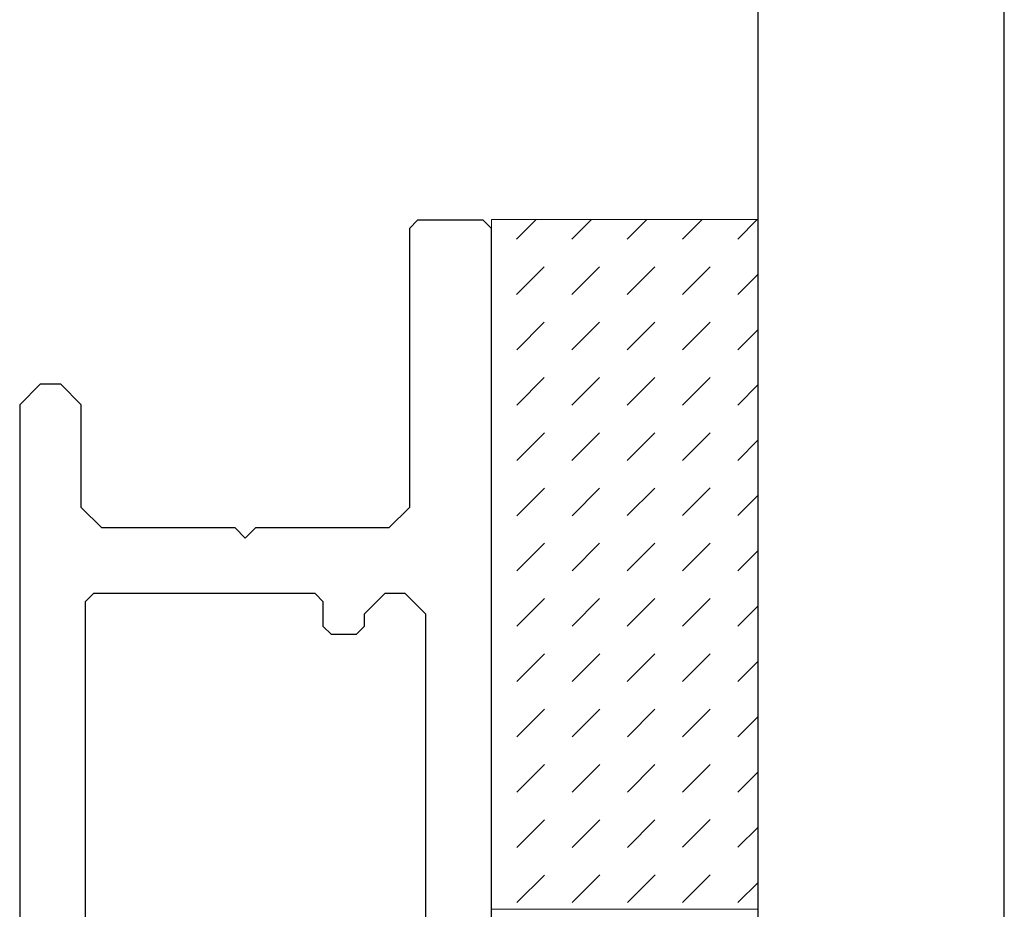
# Model space of a CAD drawing. Header units: millimetres. Extents: x -637441 to -130928, y -380379 to -53767.
# Tile 299 of 390: x -337376 to -337352, y -156590 to -156569. Entities that reach past the tile are written whole.
import ezdxf

# ---------------------------------------------------------------- set-up
doc = ezdxf.new("R2010")
doc.units = ezdxf.units.MM
doc.header["$LTSCALE"] = 10
doc.layers.add('CrossSectionsGlass', color=4, linetype='Continuous')
doc.layers.add('CrossSectionsProfils', color=7, linetype='Continuous')
doc.layers.add('MB-kreskowanie', color=8, linetype='Continuous', lineweight=5)
doc.layers.add('MB-uszczelki_tworzywa', color=8, linetype='Continuous', lineweight=9)

# ---------------------------------------------------------------- blocks, each defined once
blk = doc.blocks.new('K43_2105_X', base_point=(1276.174, 1370.825))
at = {"layer": 'CrossSectionsProfils', "flags": 128}
for points in [[(1289.474, 1359.325), (1289.674, 1359.525), (1289.674, 1361.125), (1289.474, 1361.325), (1282.674, 1361.325), (1282.174, 1361.825), (1282.174, 1365.075), (1281.924, 1365.325), (1282.174, 1365.575), (1282.174, 1368.825), (1282.674, 1369.325), (1285.174, 1369.325), (1285.674, 1369.825), (1285.674, 1370.325), (1285.174, 1370.825), (1258.174, 1370.825), (1257.674, 1370.325), (1257.674, 1369.725), (1258.174, 1369.225), (1261.174, 1369.225), (1261.674, 1368.725), (1261.674, 1366.575), (1261.924, 1366.325), (1261.674, 1366.075), (1261.674, 1363.925), (1261.174, 1363.425), (1258.174, 1363.425), (1257.674, 1362.925), (1257.674, 1362.325), (1258.174, 1361.825), (1269.174, 1361.825), (1269.674, 1361.325), (1269.674, 1356.325), (1269.174, 1355.825), (1258.174, 1355.825), (1257.674, 1355.325), (1257.674, 1354.725), (1258.174, 1354.225), (1270.474, 1354.225), (1271.474, 1355.225), (1271.474, 1358.825), (1271.974, 1359.325), (1289.474, 1359.325)], [(1280.574, 1361.425), (1280.574, 1361.925), (1280.074, 1362.425), (1279.774, 1362.425), (1279.574, 1362.625), (1279.574, 1363.225), (1279.774, 1363.425), (1280.374, 1363.425), (1280.574, 1363.625), (1280.574, 1369.025), (1280.374, 1369.225), (1263.474, 1369.225), (1263.274, 1369.025), (1263.274, 1363.625), (1263.474, 1363.425), (1270.474, 1363.425), (1271.474, 1362.425), (1271.474, 1361.425), (1271.974, 1360.925), (1280.074, 1360.925), (1280.574, 1361.425)]]:
    blk.add_lwpolyline(points, dxfattribs=at)

msp = doc.modelspace()

# ---------------------------------------------------------------- hatches: boundary and pattern name
at = {"layer": 'MB-kreskowanie'}
h = msp.add_hatch(dxfattribs=at)
h.set_pattern_fill('DASH', color=256, scale=0.3, angle=225.0195, style=0)
h.set_pattern_definition([(225.01945, (-337259.4143, -157102.7701), (0.0004573, -1.3470383), [0.9525, -0.9525])])
h.paths.add_polyline_path([(-337364.602, -156573.613), (-337358.102, -156573.613), (-337358.102, -156590.413), (-337364.602, -156590.413)])

# ---------------------------------------------------------------- linework, layer by layer
at = {"layer": 'CrossSectionsGlass', "color": 1}
for p, q in [((-337358.102, -156605.225), (-337358.102, -154427.706)), ((-337352.102, -156605.225), (-337352.102, -154427.706))]:
    msp.add_line(p, q, dxfattribs=at)
at = {"layer": 'MB-uszczelki_tworzywa'}
msp.add_lwpolyline([(-337364.602, -156573.613), (-337364.602, -156590.413), (-337358.102, -156590.413), (-337358.102, -156573.613)], close=True, dxfattribs=at)

# ---------------------------------------------------------------- block references
at = {"layer": 'CrossSectionsProfils', "xscale": -1, "yscale": -1, "rotation": 270}
msp.add_blockref('K43_2105_X', (-337376.102, -156587.125), dxfattribs=at)

doc.saveas('drawing.dxf')
